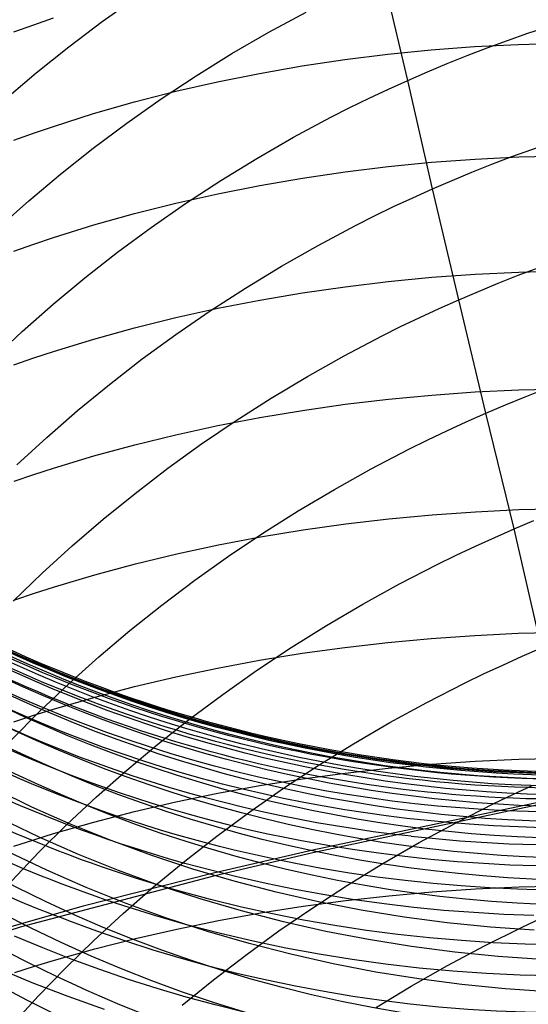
# Model space of a CAD drawing. Extents: x -383 to 1849, y -1185 to -529.
# Tile 587 of 656: x 405.76 to 411.5, y -945.55 to -934.44. Entities that reach past the tile are written whole.
import ezdxf

# ---------------------------------------------------------------- set-up
doc = ezdxf.new("R2010")
doc.units = 0
doc.layers.add('PREDEFINITO', color=7, linetype='CONTINUOUS')

msp = doc.modelspace()

# ---------------------------------------------------------------- linework, layer by layer
at = {"layer": 'PREDEFINITO'}
for p, q in [((410.138, -935.129, 513.374), (409.857, -933.938, 515.001)), ((406.694, -934.465, 517.329), (407.081, -934.191, 517.207)), ((408.57, -934.586, 515.246), (408.991, -934.358, 515.155)), ((405.699, -934.583, 636.195), (405.921, -934.503, 636.254)), ((405.921, -934.503, 636.254), (406.145, -934.425, 636.311)), ((406.317, -934.75, 517.459), (406.694, -934.465, 517.329)), ((411.49, -934.598, 513.212), (411.953, -934.446, 513.177)), ((408.156, -934.826, 515.346), (408.57, -934.586, 515.246)), ((411.033, -934.763, 513.256), (411.49, -934.598, 513.212)), ((410.891, -934.749, 638.555), (411.382, -934.724, 638.564)), ((411.382, -934.724, 638.564), (411.874, -934.711, 638.564)), ((405.95, -935.045, 517.597), (406.317, -934.75, 517.459)), ((407.752, -935.077, 515.455), (408.156, -934.826, 515.346)), ((409.428, -934.894, 638.467), (409.914, -934.834, 638.506)), ((409.914, -934.834, 638.506), (410.401, -934.785, 638.535)), ((410.401, -934.785, 638.535), (410.891, -934.749, 638.555)), ((410.582, -934.94, 513.31), (410.807, -934.849, 513.282)), ((410.807, -934.849, 513.282), (411.033, -934.763, 513.256)), ((408.946, -934.966, 638.418), (409.428, -934.894, 638.467)), ((410.359, -935.033, 513.341), (410.582, -934.94, 513.31)), ((405.593, -935.349, 517.742), (405.95, -935.045, 517.597)), ((407.992, -935.146, 638.292), (408.467, -935.05, 638.36)), ((408.467, -935.05, 638.36), (408.946, -934.966, 638.418)), ((410.138, -935.129, 513.374), (410.359, -935.033, 513.341)), ((407.356, -935.339, 515.572), (407.752, -935.077, 515.455)), ((407.522, -935.253, 638.213), (407.992, -935.146, 638.292)), ((409.919, -935.229, 513.41), (410.138, -935.129, 513.374)), ((410.416, -936.354, 511.774), (410.138, -935.129, 513.374)), ((407.057, -935.373, 638.125), (407.522, -935.253, 638.213)), ((409.701, -935.331, 513.448), (409.919, -935.229, 513.41)), ((406.597, -935.505, 638.027), (407.057, -935.373, 638.125)), ((406.969, -935.611, 515.698), (407.356, -935.339, 515.572)), ((409.485, -935.437, 513.489), (409.701, -935.331, 513.448)), ((406.144, -935.648, 637.919), (406.597, -935.505, 638.027)), ((409.271, -935.546, 513.532), (409.485, -935.437, 513.489)), ((406.591, -935.894, 515.831), (406.969, -935.611, 515.698)), ((408.849, -935.772, 513.625), (409.271, -935.546, 513.532)), ((405.698, -935.804, 637.801), (405.92, -935.725, 637.861)), ((405.92, -935.725, 637.861), (406.144, -935.648, 637.919)), ((408.435, -936.01, 513.727), (408.849, -935.772, 513.625)), ((411.311, -935.99, 511.653), (411.768, -935.826, 511.607)), ((406.223, -936.186, 515.973), (406.591, -935.894, 515.831)), ((408.03, -936.258, 513.839), (408.435, -936.01, 513.727)), ((409.918, -936.101, 640.104), (410.406, -936.053, 640.134)), ((410.406, -936.053, 640.134), (410.897, -936.018, 640.154)), ((410.897, -936.018, 640.154), (411.388, -935.993, 640.164)), ((411.085, -936.076, 511.679), (411.311, -935.99, 511.653)), ((411.388, -935.993, 640.164), (411.88, -935.981, 640.164)), ((408.949, -936.231, 640.015), (409.432, -936.16, 640.065)), ((409.432, -936.16, 640.065), (409.918, -936.101, 640.104)), ((410.637, -936.258, 511.74), (410.86, -936.166, 511.708)), ((410.86, -936.166, 511.708), (411.085, -936.076, 511.679)), ((405.865, -936.487, 516.123), (406.223, -936.186, 515.973)), ((407.633, -936.518, 513.959), (408.03, -936.258, 513.839)), ((408.47, -936.314, 639.955), (408.949, -936.231, 640.015)), ((410.416, -936.354, 511.774), (410.637, -936.258, 511.74)), ((407.995, -936.408, 639.884), (408.47, -936.314, 639.955)), ((410.196, -936.453, 511.81), (410.416, -936.354, 511.774)), ((410.711, -937.605, 510.198), (410.416, -936.354, 511.774)), ((405.518, -936.797, 516.28), (405.865, -936.487, 516.123)), ((407.059, -936.632, 639.714), (407.524, -936.514, 639.804)), ((407.524, -936.514, 639.804), (407.995, -936.408, 639.884)), ((409.978, -936.554, 511.849), (410.196, -936.453, 511.81)), ((407.246, -936.788, 514.088), (407.633, -936.518, 513.959)), ((409.763, -936.659, 511.891), (409.978, -936.554, 511.849)), ((406.599, -936.761, 639.613), (407.059, -936.632, 639.714)), ((409.549, -936.767, 511.935), (409.763, -936.659, 511.891)), ((406.146, -936.902, 639.502), (406.599, -936.761, 639.613)), ((406.867, -937.067, 514.226), (407.246, -936.788, 514.088)), ((409.127, -936.991, 512.03), (409.549, -936.767, 511.935)), ((405.921, -936.978, 639.443), (406.146, -936.902, 639.502)), ((405.699, -937.056, 639.381), (405.921, -936.978, 639.443)), ((406.499, -937.356, 514.371), (406.867, -937.067, 514.226)), ((408.713, -937.227, 512.135), (409.127, -936.991, 512.03)), ((408.307, -937.473, 512.25), (408.713, -937.227, 512.135)), ((410.897, -937.316, 641.73), (411.388, -937.292, 641.74)), ((411.381, -937.329, 510.101), (411.607, -937.244, 510.074)), ((411.388, -937.292, 641.74), (411.88, -937.279, 641.74)), ((406.14, -937.655, 514.525), (406.499, -937.356, 514.371)), ((409.432, -937.457, 641.638), (409.918, -937.398, 641.678)), ((409.918, -937.398, 641.678), (410.407, -937.351, 641.709)), ((410.407, -937.351, 641.709), (410.897, -937.316, 641.73)), ((411.156, -937.418, 510.131), (411.381, -937.329, 510.101)), ((407.91, -937.73, 512.373), (408.307, -937.473, 512.25)), ((408.949, -937.526, 641.586), (409.432, -937.457, 641.638)), ((410.711, -937.605, 510.198), (410.933, -937.51, 510.163)), ((410.933, -937.51, 510.163), (411.156, -937.418, 510.131)), ((407.995, -937.701, 641.453), (408.47, -937.608, 641.525)), ((408.47, -937.608, 641.525), (408.949, -937.526, 641.586)), ((410.491, -937.703, 510.235), (410.711, -937.605, 510.198)), ((411.017, -938.885, 508.645), (410.711, -937.605, 510.198)), ((405.792, -937.962, 514.686), (406.14, -937.655, 514.525)), ((407.522, -937.996, 512.505), (407.91, -937.73, 512.373)), ((407.524, -937.805, 641.37), (407.995, -937.701, 641.453)), ((410.273, -937.804, 510.275), (410.491, -937.703, 510.235)), ((407.059, -937.921, 641.278), (407.524, -937.805, 641.37)), ((410.057, -937.908, 510.318), (410.273, -937.804, 510.275)), ((406.599, -938.048, 641.175), (407.059, -937.921, 641.278)), ((409.843, -938.015, 510.363), (410.057, -937.908, 510.318)), ((405.455, -938.277, 514.855), (405.792, -937.962, 514.686)), ((406.145, -938.188, 641.061), (406.599, -938.048, 641.175)), ((407.144, -938.273, 512.646), (407.522, -937.996, 512.505)), ((409.42, -938.237, 510.46), (409.843, -938.015, 510.363)), ((405.699, -938.338, 640.937), (405.921, -938.261, 641.001)), ((405.921, -938.261, 641.001), (406.145, -938.188, 641.061)), ((406.775, -938.559, 512.795), (407.144, -938.273, 512.646)), ((409.006, -938.47, 510.568), (409.42, -938.237, 510.46)), ((408.599, -938.714, 510.685), (409.006, -938.47, 510.568)), ((406.416, -938.853, 512.952), (406.775, -938.559, 512.795)), ((410.897, -938.645, 643.28), (411.389, -938.621, 643.291)), ((411.389, -938.621, 643.291), (411.881, -938.609, 643.292)), ((411.461, -938.699, 508.576), (411.686, -938.611, 508.546)), ((408.202, -938.968, 510.811), (408.599, -938.714, 510.685)), ((409.433, -938.784, 643.186), (409.919, -938.726, 643.228)), ((409.919, -938.726, 643.228), (410.407, -938.68, 643.259)), ((410.407, -938.68, 643.259), (410.897, -938.645, 643.28)), ((411.238, -938.791, 508.609), (411.461, -938.699, 508.576)), ((408.95, -938.853, 643.133), (409.433, -938.784, 643.186)), ((411.017, -938.885, 508.645), (411.238, -938.791, 508.609)), ((406.068, -939.157, 513.117), (406.416, -938.853, 512.952)), ((407.996, -939.024, 642.996), (408.471, -938.933, 643.07)), ((408.471, -938.933, 643.07), (408.95, -938.853, 643.133)), ((410.797, -938.982, 508.683), (411.017, -938.885, 508.645)), ((411.338, -940.189, 507.119), (411.017, -938.885, 508.645)), ((407.525, -939.127, 642.912), (407.996, -939.024, 642.996)), ((407.813, -939.232, 510.946), (408.202, -938.968, 510.811)), ((410.579, -939.083, 508.724), (410.797, -938.982, 508.683)), ((405.73, -939.468, 513.29), (406.068, -939.157, 513.117)), ((407.06, -939.241, 642.817), (407.525, -939.127, 642.912)), ((410.362, -939.186, 508.768), (410.579, -939.083, 508.724)), ((406.6, -939.366, 642.711), (407.06, -939.241, 642.817)), ((407.434, -939.506, 511.09), (407.813, -939.232, 510.946)), ((409.725, -939.512, 508.914), (410.148, -939.292, 508.814)), ((410.148, -939.292, 508.814), (410.362, -939.186, 508.768)), ((406.146, -939.503, 642.595), (406.6, -939.366, 642.711)), ((405.922, -939.576, 642.533), (406.146, -939.503, 642.595)), ((407.065, -939.789, 511.243), (407.434, -939.506, 511.09)), ((409.31, -939.744, 509.024), (409.725, -939.512, 508.914)), ((405.7, -939.651, 642.468), (405.922, -939.576, 642.533)), ((406.705, -940.081, 511.405), (407.065, -939.789, 511.243)), ((408.903, -939.985, 509.144), (409.31, -939.744, 509.024)), ((411.391, -939.973, 644.822), (411.882, -939.96, 644.823)), ((408.505, -940.237, 509.274), (408.903, -939.985, 509.144)), ((409.924, -940.077, 644.756), (410.411, -940.031, 644.789)), ((410.411, -940.031, 644.789), (410.9, -939.996, 644.811)), ((410.9, -939.996, 644.811), (411.391, -939.973, 644.822)), ((406.356, -940.381, 511.574), (406.705, -940.081, 511.405)), ((408.957, -940.202, 644.658), (409.439, -940.134, 644.713)), ((409.439, -940.134, 644.713), (409.924, -940.077, 644.756)), ((411.338, -940.189, 507.119), (411.56, -940.095, 507.083)), ((408.003, -940.371, 644.518), (408.478, -940.281, 644.593)), ((408.116, -940.499, 509.412), (408.505, -940.237, 509.274)), ((408.478, -940.281, 644.593), (408.957, -940.202, 644.658)), ((410.9, -940.385, 507.2), (411.118, -940.286, 507.158)), ((411.118, -940.286, 507.158), (411.338, -940.189, 507.119)), ((411.645, -941.531, 505.624), (411.338, -940.189, 507.119)), ((406.017, -940.689, 511.751), (406.356, -940.381, 511.574)), ((407.533, -940.472, 644.431), (408.003, -940.371, 644.518)), ((410.683, -940.488, 507.245), (410.9, -940.385, 507.2)), ((407.069, -940.585, 644.334), (407.533, -940.472, 644.431)), ((407.737, -940.77, 509.56), (408.116, -940.499, 509.412)), ((410.468, -940.593, 507.292), (410.683, -940.488, 507.245)), ((406.609, -940.708, 644.225), (407.069, -940.585, 644.334)), ((410.045, -940.811, 507.395), (410.468, -940.593, 507.292)), ((405.69, -941.004, 511.936), (406.017, -940.689, 511.751)), ((406.156, -940.843, 644.106), (406.609, -940.708, 644.225)), ((405.932, -940.915, 644.042), (406.156, -940.843, 644.106)), ((407.366, -941.05, 509.717), (407.737, -940.77, 509.56)), ((409.629, -941.041, 507.507), (410.045, -940.811, 507.395)), ((405.71, -940.989, 643.976), (405.932, -940.915, 644.042)), ((407.006, -941.338, 509.882), (407.366, -941.05, 509.717)), ((409.222, -941.28, 507.63), (409.629, -941.041, 507.507)), ((408.823, -941.53, 507.762), (409.222, -941.28, 507.63)), ((406.656, -941.635, 510.055), (407.006, -941.338, 509.882)), ((410.402, -941.425, 646.28), (410.892, -941.391, 646.303)), ((410.892, -941.391, 646.303), (411.383, -941.367, 646.315)), ((411.383, -941.367, 646.315), (411.874, -941.355, 646.316)), ((409.429, -941.527, 646.202), (409.914, -941.471, 646.246)), ((409.914, -941.471, 646.246), (410.402, -941.425, 646.28)), ((408.433, -941.789, 507.904), (408.823, -941.53, 507.762)), ((408.467, -941.671, 646.08), (408.946, -941.593, 646.146)), ((408.946, -941.593, 646.146), (409.429, -941.527, 646.202)), ((411.425, -941.627, 505.664), (411.645, -941.531, 505.624)), ((406.317, -941.94, 510.237), (406.656, -941.635, 510.055)), ((407.993, -941.76, 646.002), (408.467, -941.671, 646.08)), ((410.99, -941.827, 505.753), (411.207, -941.726, 505.707)), ((411.207, -941.726, 505.707), (411.425, -941.627, 505.664)), ((407.522, -941.859, 645.914), (407.993, -941.76, 646.002)), ((408.053, -942.057, 508.055), (408.433, -941.789, 507.904)), ((410.775, -941.932, 505.801), (410.99, -941.827, 505.753)), ((405.988, -942.252, 510.427), (406.317, -941.94, 510.237)), ((407.057, -941.969, 645.814), (407.522, -941.859, 645.914)), ((410.351, -942.149, 505.906), (410.775, -941.932, 505.801)), ((406.598, -942.091, 645.704), (407.057, -941.969, 645.814)), ((407.682, -942.334, 508.216), (408.053, -942.057, 508.055)), ((406.145, -942.223, 645.582), (406.598, -942.091, 645.704)), ((409.935, -942.376, 506.022), (410.351, -942.149, 505.906)), ((405.671, -942.571, 510.624), (405.988, -942.252, 510.427)), ((405.699, -942.366, 645.449), (405.921, -942.293, 645.517)), ((405.921, -942.293, 645.517), (406.145, -942.223, 645.582)), ((407.32, -942.62, 508.385), (407.682, -942.334, 508.216)), ((409.527, -942.614, 506.147), (409.935, -942.376, 506.022)), ((406.969, -942.913, 508.562), (407.32, -942.62, 508.385)), ((409.128, -942.861, 506.283), (409.527, -942.614, 506.147)), ((413.966, -942.779, 577.969), (409.069, -943.814, 588.712)), ((413.966, -942.798, 578.022), (409.069, -943.846, 588.799)), ((409.918, -942.89, 647.714), (410.406, -942.845, 647.748)), ((410.406, -942.845, 647.748), (410.897, -942.812, 647.772)), ((410.897, -942.812, 647.772), (411.388, -942.788, 647.784)), ((411.388, -942.788, 647.784), (411.88, -942.776, 647.785)), ((406.628, -943.215, 508.748), (406.969, -942.913, 508.562)), ((408.738, -943.117, 506.428), (409.128, -942.861, 506.283)), ((408.95, -943.01, 647.612), (409.432, -942.945, 647.668)), ((409.432, -942.945, 647.668), (409.918, -942.89, 647.714)), ((408.47, -943.087, 647.544), (408.95, -943.01, 647.612)), ((405.899, -943.328, 558.569), (405.463, -943.116, 558.516)), ((407.525, -943.271, 647.374), (407.995, -943.173, 647.465)), ((407.995, -943.173, 647.465), (408.47, -943.087, 647.544)), ((408.357, -943.383, 506.583), (408.738, -943.117, 506.428)), ((411.323, -943.186, 504.284), (411.54, -943.086, 504.237)), ((406.299, -943.523, 508.942), (406.628, -943.215, 508.748)), ((407.059, -943.379, 647.273), (407.525, -943.271, 647.374)), ((410.684, -943.505, 504.44), (411.108, -943.29, 504.333)), ((411.108, -943.29, 504.333), (411.323, -943.186, 504.284)), ((406.343, -943.525, 558.621), (405.899, -943.328, 558.569)), ((406.599, -943.498, 647.16), (407.059, -943.379, 647.273)), ((407.985, -943.657, 506.747), (408.357, -943.383, 506.583)), ((411.965, -943.389, 583.633), (411.496, -943.38, 583.643)), ((405.982, -943.669, 557.097), (405.546, -943.459, 557.038)), ((406.146, -943.628, 647.036), (406.599, -943.498, 647.16)), ((410.267, -943.73, 504.558), (410.684, -943.505, 504.44)), ((405.98, -943.839, 509.144), (406.299, -943.523, 508.942)), ((406.794, -943.707, 558.669), (406.343, -943.525, 558.621)), ((405.699, -943.768, 646.9), (405.922, -943.697, 646.969)), ((405.922, -943.697, 646.969), (406.146, -943.628, 647.036)), ((406.426, -943.865, 557.155), (405.982, -943.669, 557.097)), ((407.251, -943.875, 558.716), (406.794, -943.707, 558.669)), ((407.623, -943.94, 506.921), (407.985, -943.657, 506.747)), ((409.858, -943.965, 504.686), (410.267, -943.73, 504.558)), ((410.725, -943.712, 586.518), (410.175, -943.659, 586.538)), ((411.276, -943.746, 586.502), (410.725, -943.712, 586.518)), ((406.069, -944.041, 555.633), (405.633, -943.832, 555.567)), ((405.673, -944.161, 509.354), (405.98, -943.839, 509.144)), ((409.069, -943.814, 588.712), (407.949, -944.074, 591.254)), ((409.069, -943.846, 588.799), (407.949, -944.11, 591.349)), ((409.808, -943.85, 587.976), (409.514, -943.808, 587.991)), ((411.829, -943.761, 586.489), (411.276, -943.746, 586.502)), ((406.877, -944.046, 557.209), (406.426, -943.865, 557.155)), ((407.713, -944.028, 558.76), (407.251, -943.875, 558.716)), ((407.271, -944.23, 507.102), (407.623, -943.94, 506.921)), ((410.103, -943.888, 587.963), (409.808, -943.85, 587.976)), ((410.398, -943.92, 587.951), (410.103, -943.888, 587.963)), ((410.694, -943.946, 587.94), (410.398, -943.92, 587.951)), ((410.99, -943.967, 587.931), (410.694, -943.946, 587.94)), ((406.512, -944.236, 555.696), (406.069, -944.041, 555.633)), ((407.334, -944.212, 557.261), (406.877, -944.046, 557.209)), ((408.182, -944.166, 558.801), (407.713, -944.028, 558.76)), ((409.166, -944.02, 589.436), (408.855, -943.962, 589.456)), ((409.479, -944.073, 589.419), (409.166, -944.02, 589.436)), ((409.458, -944.21, 504.825), (409.858, -943.965, 504.686)), ((411.287, -943.983, 587.922), (410.99, -943.967, 587.931)), ((411.584, -943.993, 587.915), (411.287, -943.983, 587.922)), ((407.949, -944.11, 591.349), (405.77, -944.684, 596.546)), ((407.949, -944.074, 591.254), (406.477, -944.446, 594.7)), ((408.654, -944.289, 558.84), (408.182, -944.166, 558.801)), ((408.54, -944.191, 590.91), (408.211, -944.116, 590.935)), ((409.793, -944.118, 589.402), (409.479, -944.073, 589.419)), ((410.108, -944.158, 589.387), (409.793, -944.118, 589.402)), ((410.423, -944.192, 589.374), (410.108, -944.158, 589.387)), ((406.962, -944.416, 555.756), (406.512, -944.236, 555.696)), ((406.93, -944.529, 507.293), (407.271, -944.23, 507.102)), ((407.797, -944.364, 557.31), (407.334, -944.212, 557.261)), ((407.915, -944.371, 592.39), (407.57, -944.278, 592.422)), ((408.87, -944.259, 590.886), (408.54, -944.191, 590.91)), ((409.132, -944.398, 558.876), (408.654, -944.289, 558.84)), ((409.203, -944.32, 590.865), (408.87, -944.259, 590.886)), ((409.067, -944.464, 504.973), (409.458, -944.21, 504.825)), ((409.924, -944.329, 649.158), (410.412, -944.286, 649.194)), ((410.412, -944.286, 649.194), (410.901, -944.252, 649.218)), ((410.74, -944.219, 589.362), (410.423, -944.192, 589.374)), ((411.057, -944.241, 589.351), (410.74, -944.219, 589.362)), ((410.901, -944.252, 649.218), (411.392, -944.229, 649.231)), ((411.374, -944.256, 589.342), (411.057, -944.241, 589.351)), ((411.692, -944.265, 589.334), (411.374, -944.256, 589.342)), ((411.392, -944.229, 649.231), (411.883, -944.217, 649.232)), ((408.265, -944.501, 557.356), (407.797, -944.364, 557.31)), ((408.262, -944.457, 592.36), (407.915, -944.371, 592.39)), ((408.957, -944.448, 649.054), (409.439, -944.384, 649.112)), ((409.612, -944.492, 558.91), (409.132, -944.398, 558.876)), ((409.536, -944.374, 590.845), (409.203, -944.32, 590.865)), ((409.439, -944.384, 649.112), (409.924, -944.329, 649.158)), ((409.871, -944.421, 590.827), (409.536, -944.374, 590.845)), ((406.477, -944.446, 594.7), (405.083, -944.844, 598.175)), ((407.297, -944.556, 593.878), (406.938, -944.443, 593.918)), ((407.419, -944.581, 555.813), (406.962, -944.416, 555.756)), ((408.612, -944.534, 592.332), (408.262, -944.457, 592.36)), ((408.738, -944.623, 557.399), (408.265, -944.501, 557.356)), ((408.478, -944.523, 648.984), (408.957, -944.448, 649.054)), ((408.685, -944.726, 505.132), (409.067, -944.464, 504.973)), ((410.096, -944.571, 558.941), (409.612, -944.492, 558.91)), ((410.207, -944.461, 590.81), (409.871, -944.421, 590.827)), ((410.544, -944.494, 590.796), (410.207, -944.461, 590.81)), ((410.882, -944.52, 590.783), (410.544, -944.494, 590.796)), ((406.6, -944.834, 507.491), (406.93, -944.529, 507.293)), ((407.66, -944.66, 593.84), (407.297, -944.556, 593.878)), ((407.881, -944.732, 555.867), (407.419, -944.581, 555.813)), ((407.533, -944.705, 648.811), (408.003, -944.609, 648.903)), ((408.003, -944.609, 648.903), (408.478, -944.523, 648.984)), ((408.963, -944.604, 592.306), (408.612, -944.534, 592.332)), ((409.215, -944.731, 557.44), (408.738, -944.623, 557.399)), ((409.316, -944.666, 592.283), (408.963, -944.604, 592.306)), ((410.583, -944.635, 558.969), (410.096, -944.571, 558.941)), ((411.22, -944.54, 590.772), (410.882, -944.52, 590.783)), ((411.559, -944.552, 590.763), (411.22, -944.54, 590.772)), ((411.427, -944.683, 502.895), (411.642, -944.581, 502.845)), ((405.77, -944.684, 596.546), (403.768, -945.315, 601.807)), ((407.068, -944.811, 648.707), (407.533, -944.705, 648.811)), ((408.026, -944.755, 593.805), (407.66, -944.66, 593.84)), ((408.349, -944.869, 555.918), (407.881, -944.732, 555.867)), ((408.312, -944.998, 505.299), (408.685, -944.726, 505.132)), ((409.696, -944.824, 557.477), (409.215, -944.731, 557.44)), ((409.671, -944.72, 592.261), (409.316, -944.666, 592.283)), ((410.027, -944.766, 592.242), (409.671, -944.72, 592.261)), ((411.071, -944.684, 558.995), (410.583, -944.635, 558.969)), ((411.002, -944.896, 503.004), (411.427, -944.683, 502.895)), ((411.561, -944.719, 559.018), (411.071, -944.684, 558.995)), ((406.28, -945.146, 507.698), (406.6, -944.834, 507.491)), ((406.609, -944.928, 648.591), (407.068, -944.811, 648.707)), ((408.394, -944.842, 593.772), (408.026, -944.755, 593.805)), ((408.764, -944.92, 593.742), (408.394, -944.842, 593.772)), ((410.181, -944.902, 557.512), (409.696, -944.824, 557.477)), ((410.384, -944.805, 592.225), (410.027, -944.766, 592.242)), ((410.743, -944.836, 592.21), (410.384, -944.805, 592.225)), ((411.101, -944.859, 592.197), (410.743, -944.836, 592.21)), ((406.156, -945.056, 648.464), (406.609, -944.928, 648.591)), ((408.821, -944.99, 555.966), (408.349, -944.869, 555.918)), ((409.137, -944.989, 593.715), (408.764, -944.92, 593.742)), ((410.667, -944.965, 557.544), (410.181, -944.902, 557.512)), ((410.584, -945.118, 503.124), (411.002, -944.896, 503.004)), ((411.461, -944.874, 592.187), (411.101, -944.859, 592.197)), ((411.82, -944.881, 592.179), (411.461, -944.874, 592.187)), ((405.932, -945.123, 648.396), (406.156, -945.056, 648.464)), ((407.949, -945.277, 505.476), (408.312, -944.998, 505.299)), ((409.298, -945.097, 556.011), (408.821, -944.99, 555.966)), ((409.512, -945.05, 593.69), (409.137, -944.989, 593.715)), ((409.888, -945.102, 593.667), (409.512, -945.05, 593.69)), ((411.156, -945.014, 557.573), (410.667, -944.965, 557.544)), ((411.646, -945.047, 557.599), (411.156, -945.014, 557.573)), ((405.904, -945.31, 598.311), (405.503, -945.143, 598.379)), ((405.71, -945.194, 648.326), (405.932, -945.123, 648.396)), ((405.972, -945.464, 507.912), (406.28, -945.146, 507.698)), ((409.778, -945.19, 556.053), (409.298, -945.097, 556.011)), ((410.265, -945.146, 593.648), (409.888, -945.102, 593.667)), ((410.175, -945.351, 503.254), (410.584, -945.118, 503.124)), ((410.644, -945.181, 593.631), (410.265, -945.146, 593.648)), ((411.023, -945.207, 593.616), (410.644, -945.181, 593.631)), ((407.596, -945.564, 505.662), (407.949, -945.277, 505.476)), ((410.262, -945.267, 556.092), (409.778, -945.19, 556.053)), ((410.748, -945.33, 556.127), (410.262, -945.267, 556.092)), ((411.404, -945.224, 593.604), (411.023, -945.207, 593.616)), ((411.784, -945.233, 593.595), (411.404, -945.224, 593.604)), ((406.31, -945.466, 598.246), (405.904, -945.31, 598.311)), ((409.775, -945.592, 503.395), (410.175, -945.351, 503.254)), ((411.236, -945.378, 556.159), (410.748, -945.33, 556.127)), ((411.726, -945.412, 556.188), (411.236, -945.378, 556.159)), ((405.676, -945.789, 508.134), (405.972, -945.464, 507.912)), ((406.721, -945.611, 598.186), (406.31, -945.466, 598.246))]:
    msp.add_line(p, q, dxfattribs=at)
at = {"layer": 'PREDEFINITO', "extrusion": (0.001264, -0.042708, -0.999087)}
msp.add_arc((384.452, 963.522, -527.771), 14.997, 125.1953, 297.2997, dxfattribs=at)
at = {"layer": 'PREDEFINITO', "extrusion": (0.015277, -0.101694, -0.994698)}
msp.add_arc((269.672, 1032.518, -459.505), 14.997, 132.055, 314.6366, dxfattribs=at)
at = {"layer": 'PREDEFINITO', "extrusion": (-0.016824, 0.171811, -0.984986)}
msp.add_arc((-319.547, -848.633, -745.328), 14.961, 82.6511, 280.1, dxfattribs=at)
at = {"layer": 'PREDEFINITO', "extrusion": (-0.016803, 0.114563, -0.993274)}
msp.add_arc((-272.978, -904.228, -691.737), 14.942, 95.8433, 275.2787, dxfattribs=at)
at = {"layer": 'PREDEFINITO', "extrusion": (-0.016833, 0.307513, -0.951395)}
msp.add_arc((-360.475, -721.565, -863.801), 14.979, 55.839, 295.273, dxfattribs=at)
at = {"layer": 'PREDEFINITO', "extrusion": (-0.016807, 0.326121, -0.945179)}
msp.add_arc((-363.491, -703.348, -879.141), 14.974, 51.6841, 297.6499, dxfattribs=at)
at = {"layer": 'PREDEFINITO', "extrusion": (0.060851, -0.293849, -0.953913)}
msp.add_arc((215.369, 1115.269, -221.857), 14.953, 35.4127, 135.0622, dxfattribs=at)
at = {"layer": 'PREDEFINITO', "extrusion": (0.056405, -0.275053, -0.959773)}
msp.add_arc((217.272, 1110.047, -246.175), 14.976, 41.4004, 134.8305, dxfattribs=at)
at = {"layer": 'PREDEFINITO', "extrusion": (0.051905, -0.256186, -0.965233)}
msp.add_arc((219.607, 1104.267, -270.361), 14.987, 44.7978, 134.6351, dxfattribs=at)
at = {"layer": 'PREDEFINITO', "extrusion": (0.047406, -0.237251, -0.970291)}
msp.add_arc((222.251, 1097.964, -294.387), 14.975, 48.0894, 134.482, dxfattribs=at)
at = {"layer": 'PREDEFINITO', "extrusion": (-0.016865, 0.045038, -0.998843)}
msp.add_arc((-60.602, -984.198, -625.235), 15.412, 280.1312, 322.9868, dxfattribs=at)
at = {"layer": 'PREDEFINITO', "extrusion": (-0.015868, 0.020791, -0.999658)}
msp.add_arc((235.174, -971.902, -601.062), 15.455, 294.5706, 339.7624, dxfattribs=at)
at = {"layer": 'PREDEFINITO', "extrusion": (-0.016919, 0.074561, -0.997073)}
msp.add_arc((-196.551, -948.619, -653.333), 15.377, 274.7778, 315.2532, dxfattribs=at)
at = {"layer": 'PREDEFINITO', "extrusion": (-0.012749, 0.015828, -0.999793)}
msp.add_arc((260.9, -968.93, -593.51), 15.487, 293.6472, 341.1921, dxfattribs=at)
at = {"layer": 'PREDEFINITO', "extrusion": (-0.008129, -0.002595, -0.999964)}
msp.add_arc((-407.406, -929.02, -572.864), 15.487, 252.3569, 302.3452, dxfattribs=at)
at = {"layer": 'PREDEFINITO', "extrusion": (-0.016868, 0.096542, -0.995186)}
msp.add_arc((-246.182, -923.183, -674.353), 15.327, 274.2942, 312.4182, dxfattribs=at)
at = {"layer": 'PREDEFINITO', "extrusion": (-0.003394, -0.02308, -0.999728)}
msp.add_arc((542.663, 870.9, -550.02), 15.445, 61.511, 114.0533, dxfattribs=at)
at = {"layer": 'PREDEFINITO', "extrusion": (-0.01681, 0.11456, -0.993274)}
msp.add_arc((-272.906, -903.931, -691.737), 15.254, 275.1229, 310.9249, dxfattribs=at)
at = {"layer": 'PREDEFINITO', "extrusion": (0.001258, -0.042705, -0.999087)}
msp.add_arc((384.614, 962.924, -527.777), 15.446, 69.0631, 124.0824, dxfattribs=at)
at = {"layer": 'PREDEFINITO', "extrusion": (-0.01682, 0.131845, -0.991128)}
msp.add_arc((-291.196, -886.583, -708.291), 15.187, 276.4759, 309.8956, dxfattribs=at)
at = {"layer": 'PREDEFINITO', "extrusion": (0.005931, -0.062299, -0.99804)}
msp.add_arc((322.337, 996.387, -505.321), 15.43, 70.3091, 127.8305, dxfattribs=at)
at = {"layer": 'PREDEFINITO', "extrusion": (-0.016783, 0.150942, -0.9884)}
msp.add_arc((-306.815, -868.075, -726.174), 15.102, 277.9494, 309.0265, dxfattribs=at)
at = {"layer": 'PREDEFINITO', "extrusion": (0.01061, -0.082056, -0.996571)}
msp.add_arc((289.726, 1016.768, -482.469), 15.376, 69.6506, 129.8301, dxfattribs=at)
at = {"layer": 'PREDEFINITO', "extrusion": (0.02914, -0.160272, -0.986643)}
msp.add_arc((239.442, 1065.952, -389.602), 15.161, 61.5269, 133.0744, dxfattribs=at)
at = {"layer": 'PREDEFINITO', "extrusion": (-0.016803, 0.171785, -0.984991)}
msp.add_arc((-319.532, -848.55, -745.298), 15.009, 279.599, 308.3295, dxfattribs=at)
at = {"layer": 'PREDEFINITO', "extrusion": (0.015233, -0.101683, -0.9947)}
msp.add_arc((270.098, 1031.979, -459.534), 15.328, 68.2203, 131.0463, dxfattribs=at)
at = {"layer": 'PREDEFINITO', "extrusion": (0.024551, -0.140817, -0.989731)}
msp.add_arc((246.597, 1055.979, -413.051), 15.224, 64.3332, 132.555, dxfattribs=at)
at = {"layer": 'PREDEFINITO', "extrusion": (-0.016819, 0.192673, -0.981119)}
msp.add_arc((-329.499, -829.268, -764.18), 14.915, 281.3681, 307.7381, dxfattribs=at)
at = {"layer": 'PREDEFINITO', "extrusion": (0.019903, -0.121206, -0.992428)}
msp.add_arc((256.306, 1044.776, -436.449), 15.29, 66.4415, 131.8913, dxfattribs=at)
at = {"layer": 'PREDEFINITO', "extrusion": (-0.016867, 0.212774, -0.976956)}
msp.add_arc((-337.062, -810.91, -782.166), 14.778, 283.347, 307.3782, dxfattribs=at)
at = {"layer": 'PREDEFINITO', "extrusion": (-0.016781, 0.23252, -0.972447)}
msp.add_arc((-343.756, -792.63, -799.565), 14.674, 285.449, 307.036, dxfattribs=at)
at = {"layer": 'PREDEFINITO', "extrusion": (-0.016809, 0.251588, -0.967688)}
msp.add_arc((-348.76, -775.035, -816.231), 14.55, 287.5736, 306.735, dxfattribs=at)
at = {"layer": 'PREDEFINITO', "extrusion": (-0.016816, 0.27033, -0.962621)}
msp.add_arc((-353.038, -757.591, -832.398), 14.391, 289.8283, 306.5579, dxfattribs=at)
at = {"layer": 'PREDEFINITO', "extrusion": (-0.016817, 0.288944, -0.957198)}
msp.add_arc((-356.747, -740.027, -848.232), 14.25, 292.1507, 306.3766, dxfattribs=at)
at = {"layer": 'PREDEFINITO', "extrusion": (-0.016816, 0.307478, -0.951407)}
msp.add_arc((-359.984, -722.29, -863.768), 14.109, 294.5293, 306.2039, dxfattribs=at)

doc.saveas('drawing.dxf')
